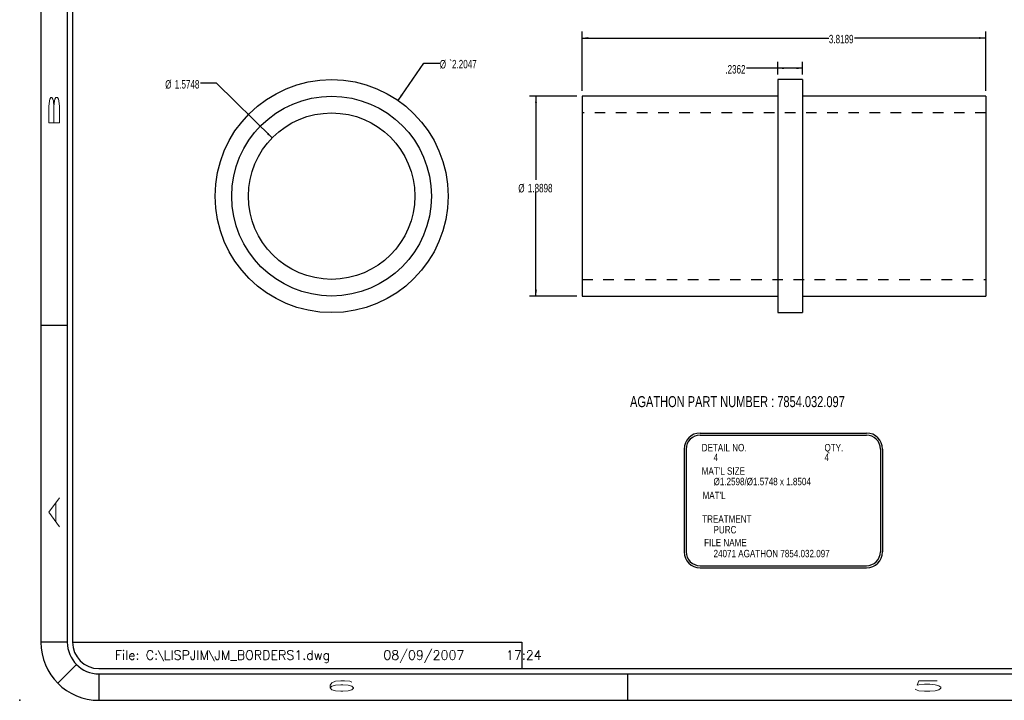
# Model space of a CAD drawing. Header units: inches. Extents: x 1880 to 2363, y -453 to -54.
# Tile 799 of 1056: x 2056.2 to 2065.51, y -131 to -124.56. Entities that reach past the tile are written whole.
import ezdxf

# ---------------------------------------------------------------- set-up
doc = ezdxf.new("R2010")
doc.units = ezdxf.units.IN
doc.header["$LTSCALE"] = 0.5
doc.header["$MEASUREMENT"] = 0
doc.linetypes.add('HIDDEN', pattern=[0.225, 0.15, -0.075])
for name, color, linetype in [('SID-M-D', 42, 'Continuous'), ('SID-M-H', 4, 'HIDDEN'), ('SID-M-M', 233, 'Continuous'), ('SID-M-S', 105, 'Continuous')]:
    doc.layers.add(name, color=color, linetype=linetype)
doc.styles.add('DM_AUTO_PLOT_UPDATE', font='ROMANS.SHX')
doc.styles.add('R', font='ROMAND.SHX')
doc.styles.add('SLDTEXTSTYLE0', font='TXT', dxfattribs={"width": 0.595745})

# ---------------------------------------------------------------- blocks, each defined once
blk = doc.blocks.new('*U9')
at = {"layer": 'SID-M-D'}
blk.add_point((-34.75, -0.55), dxfattribs=at)
at = {"layer": 'SID-M-S'}
for p, q in [((-34.55, 22), (-34.55, 0)), ((-34.3, 22), (-34.3, 0)), ((-34.25, 22), (-34.25, 0)), ((-34.55, 3), (-34.3, 3)), ((-34.3, 0), (-34.55, 0)), ((-34.25, 0), (-30, 0)), ((-30, 0), (-30, -0.25)), ((-34.2121, -0.2121), (-34.3889, -0.3889)), ((-34, -0.25), (0, -0.25)), ((-34, -0.3), (0, -0.3)), ((-34, -0.3), (-34, -0.55)), ((-29, -0.3), (-29, -0.55)), ((-34, -0.55), (0, -0.55))]:
    blk.add_line(p, q, dxfattribs=at)
for radius in [0.55, 0.3, 0.25]:
    blk.add_arc((-34, 0), radius, 180, 270, dxfattribs=at)
at = {"layer": 'SID-M-D', "style": 'R', "width": 4}
for s, p in [('B', (-34.3738, 4.8463)), ('A', (-34.3738, 1.0743))]:
    blk.add_text(s, height=0.1, rotation=90, dxfattribs=at).set_placement(p)
for s, p in [('6', (-31.882, -0.4643)), ('5', (-26.3275, -0.4643))]:
    blk.add_text(s, height=0.1, dxfattribs=at).set_placement(p)

msp = doc.modelspace()

# ---------------------------------------------------------------- linework, layer by layer
at = {"layer": 'SID-M-D'}
for p, q in [((2061.51914, -125.23701), (2061.51914, -124.67583)), ((2061.51914, -124.73583), (2063.8539, -124.73583)), ((2065.33804, -124.73583), (2064.09773, -124.73583)), ((2065.33804, -125.23701), (2065.33804, -124.67583)), ((2059.77752, -125.32628), (2060.02252, -124.97329)), ((2060.02252, -124.97329), (2060.17252, -124.97329)), ((2063.36953, -125.07953), (2063.36953, -124.96144)), ((2063.60575, -125.07953), (2063.60575, -124.96144)), ((2063.60575, -125.02144), (2063.07388, -125.02144)), ((2058.05879, -125.16387), (2057.90879, -125.16387)), ((2058.58651, -125.68086), (2058.05879, -125.16387)), ((2061.46914, -125.28701), (2061.02255, -125.28701)), ((2061.08255, -125.28701), (2061.08255, -126.07728)), ((2061.08255, -127.17677), (2061.08255, -126.19423)), ((2061.46914, -127.17677), (2061.02255, -127.17677))]:
    msp.add_line(p, q, dxfattribs=at)
for points in [[(2061.51914, -124.73583), (2061.57914, -124.74506), (2061.57914, -124.7266)], [(2065.33804, -124.73583), (2065.27804, -124.7266), (2065.27804, -124.74506)], [(2063.36953, -125.02144), (2063.42953, -125.03067), (2063.42953, -125.01221)], [(2063.60575, -125.02144), (2063.54575, -125.01221), (2063.54575, -125.03067)], [(2059.77752, -125.32628), (2059.81931, -125.28225), (2059.80415, -125.27173)], [(2061.08255, -125.28701), (2061.07332, -125.34701), (2061.09178, -125.34701)], [(2058.58651, -125.68086), (2058.55011, -125.63228), (2058.53719, -125.64547)], [(2061.08255, -127.17677), (2061.09178, -127.11677), (2061.07332, -127.11677)]]:
    msp.add_solid(points, dxfattribs=at)
at = {"layer": 'SID-M-H'}
for p, q in [((2065.33804, -125.44449), (2061.51914, -125.44449)), ((2061.51914, -127.01929), (2065.33804, -127.01929))]:
    msp.add_line(p, q, dxfattribs=at)
at = {"layer": 'SID-M-M'}
for p, q in [((2062.63538, -128.47346), (2064.20987, -128.47346)), ((2062.63538, -128.49346), (2064.20987, -128.49346)), ((2062.48413, -128.62471), (2062.48413, -129.5976)), ((2062.50413, -128.62471), (2062.50413, -129.5976)), ((2064.34112, -128.62471), (2064.34112, -129.5976)), ((2064.36112, -128.62471), (2064.36112, -129.5976)), ((2062.63538, -129.72885), (2064.20987, -129.72885)), ((2062.63538, -129.74885), (2064.20987, -129.74885))]:
    msp.add_line(p, q, dxfattribs=at)
for centre, radius, start, end in [((2062.63538, -128.62471), 0.15125, 90, 180), ((2062.63538, -128.62471), 0.13125, 90, 180), ((2064.20987, -128.62471), 0.15125, 0, 90), ((2064.20987, -128.62471), 0.13125, 0, 90), ((2062.63538, -129.5976), 0.15125, 180, 270), ((2062.63538, -129.5976), 0.13125, 180, 270), ((2064.20987, -129.5976), 0.13125, 270, 0), ((2064.20987, -129.5976), 0.15125, 270, 0)]:
    msp.add_arc(centre, radius, start, end, dxfattribs=at)
at = {"layer": 'SID-M-S'}
for p, q in [((2063.60575, -125.12953), (2063.36953, -125.12953)), ((2063.36953, -125.12953), (2063.36953, -127.33425)), ((2063.60575, -125.12953), (2063.60575, -127.33425)), ((2063.36953, -125.28701), (2061.51914, -125.28701)), ((2061.51914, -125.28701), (2061.51914, -127.17677)), ((2065.33804, -125.28701), (2063.60575, -125.28701)), ((2065.33804, -125.28701), (2065.33804, -127.17677)), ((2061.51914, -127.17677), (2063.36953, -127.17677)), ((2063.60575, -127.17677), (2065.33804, -127.17677)), ((2063.36953, -127.33425), (2063.60575, -127.33425))]:
    msp.add_line(p, q, dxfattribs=at)
for radius in [1.10236, 0.94488, 0.7874]:
    msp.add_circle((2059.14897, -126.23189), radius, dxfattribs=at)

# ---------------------------------------------------------------- block references
at = {"layer": 'SID-M-D'}
msp.add_blockref('*U9', (2090.94783, -130.452), dxfattribs=at)

# ---------------------------------------------------------------- texts
at = {"layer": 'SID-M-D', "style": 'SLDTEXTSTYLE0', "width": 0.75}
for s, height, p in [('AGATHON PART NUMBER : 7854.032.097', 0.1041667, (2061.97255, -128.22823)), ('DETAIL NO.', 0.07, (2062.65077, -128.64641)), ('QTY.', 0.07, (2063.81222, -128.64641)), ('4', 0.07, (2062.76274, -128.73918)), ('4', 0.07, (2063.81222, -128.73918)), ("MAT'L SIZE", 0.07, (2062.65077, -128.86731)), ('Ø1.2598/Ø1.5748 x 1.8504', 0.07, (2062.76274, -128.96708)), ("MAT'L", 0.07, (2062.65862, -129.09828)), ('TREATMENT', 0.07, (2062.65534, -129.32152)), ('PURC', 0.07, (2062.76274, -129.42283)), ('FILE NAME', 0.07, (2062.67354, -129.54501)), ('24071 AGATHON 7854.032.097', 0.07, (2062.76274, -129.64864))]:
    msp.add_text(s, height=height, dxfattribs=at).set_placement(p)
at = {"layer": 'SID-M-D', "char_height": 0.08, "attachment_point": 1, "style": 'SLDTEXTSTYLE0'}
for s, insert in [('3.8189', (2063.8539, -124.70611)), ('%%c', (2060.17252, -124.94403)), ('{`2.2047}', (2060.263, -124.94311)), ('.2362', (2062.87438, -124.99172)), ('%%c', (2057.57447, -125.13461)), ('1.5748', (2057.66495, -125.13369)), ('%%c', (2060.91539, -126.11689)), ('1.8898', (2061.00588, -126.11597))]:
    msp.add_mtext(s, dxfattribs=dict(at, insert=insert))
at = {"layer": 'SID-M-S', "style": 'DM_AUTO_PLOT_UPDATE'}
msp.add_text('File: C:\\LISPJIM\\JM_BORDERS1.dwg     08/09/2007     17:24', height=0.0876843, dxfattribs=at).set_placement((2057.09785, -130.61821))

doc.saveas('drawing.dxf')
